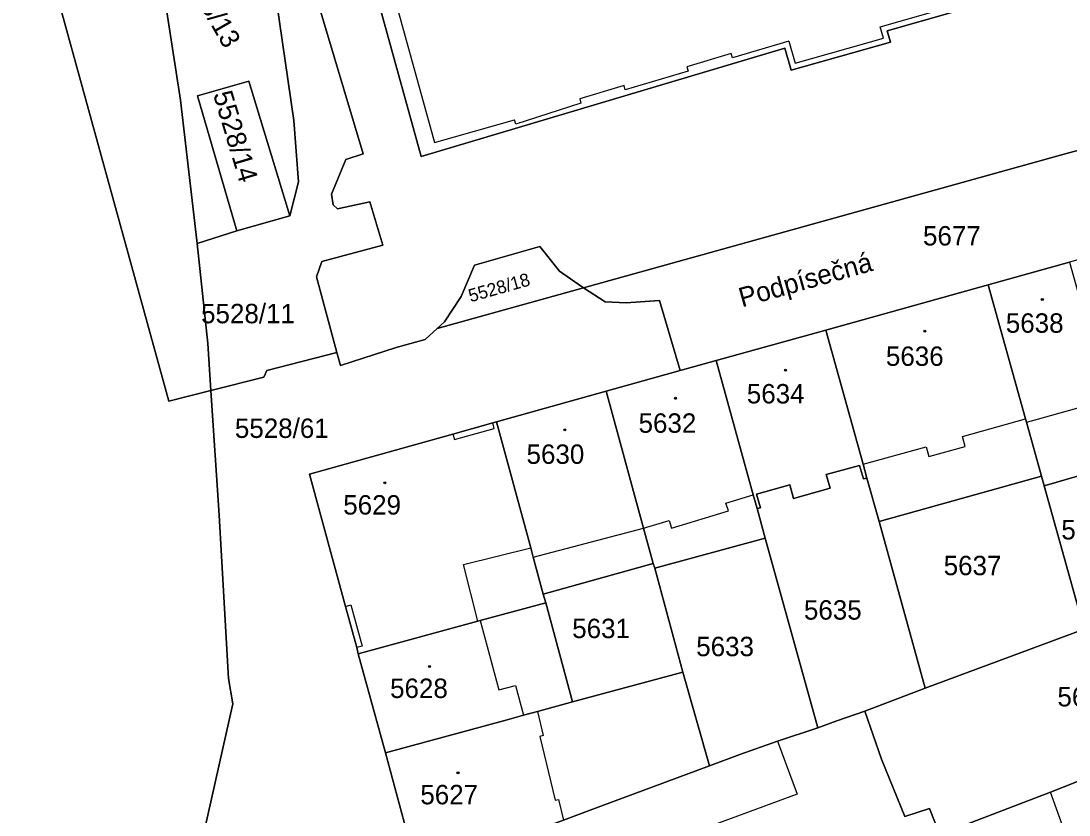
# Model space of a CAD drawing. Extents: x -596233 to -595156, y -1161235 to -1159375.
# Drawn here: x -595385.4 to -595293.6, y -1160744.8 to -1160675.3 of the extents above; entities that cross this region are included whole.
import ezdxf

# ---------------------------------------------------------------- set-up
doc = ezdxf.new("R2010")
doc.units = 0
for name, color, linetype in [('KN_CAR_KR', 7, 'Continuous'), ('KN_KULTURY', 7, 'Continuous'), ('KN_PARC_CIS_POZ', 7, 'Continuous'), ('KN_PARC_CIS_STAV', 7, 'Continuous'), ('KN_PARC_PLOCHA', 7, 'Continuous'), ('KN_ULICE', 7, 'Continuous'), ('parcely_l', 7, 'Continuous')]:
    doc.layers.add(name, color=color, linetype=linetype)

msp = doc.modelspace()

# ---------------------------------------------------------------- linework, layer by layer
at = {"layer": 'KN_CAR_KR'}
for points in [[(-595355.1, -1160664.63), (-595349.19, -1160685.95)], [(-595310.17, -1160675.83), (-595298.69, -1160672.55)], [(-595309.88, -1160676.84), (-595310.17, -1160675.83)], [(-595317.62, -1160679.02), (-595309.88, -1160676.84)], [(-595318.16, -1160677.09), (-595323.1, -1160678.56)], [(-595318.16, -1160677.09), (-595317.62, -1160679.02)], [(-595323.21, -1160678.18), (-595327.09, -1160679.33)], [(-595323.1, -1160678.56), (-595323.21, -1160678.18)], [(-595327.09, -1160679.33), (-595326.98, -1160679.72)], [(-595326.98, -1160679.72), (-595332.49, -1160681.36)], [(-595332.6, -1160680.98), (-595336.48, -1160682.13)], [(-595332.49, -1160681.36), (-595332.6, -1160680.98)], [(-595336.48, -1160682.13), (-595336.37, -1160682.52)], [(-595336.37, -1160682.52), (-595342.08, -1160684.37)], [(-595349.19, -1160685.95), (-595342.19, -1160683.99)], [(-595342.08, -1160684.37), (-595342.19, -1160683.99)], [(-595293.89, -1160709.48), (-595290.23, -1160708.46)], [(-595296.93, -1160710.33), (-595293.89, -1160709.48)], [(-595343.96, -1160710.99), (-595344.1, -1160710.51)], [(-595302.96, -1160711.71), (-595297.44, -1160710.17)], [(-595297.36, -1160710.45), (-595296.93, -1160710.33)], [(-595347.59, -1160711.49), (-595347.45, -1160711.97)], [(-595347.45, -1160711.97), (-595343.96, -1160710.99)], [(-595302.72, -1160712.58), (-595302.96, -1160711.71)], [(-595311.66, -1160714.14), (-595306.15, -1160712.6)], [(-595306.15, -1160712.6), (-595305.91, -1160713.47)], [(-595305.91, -1160713.47), (-595302.72, -1160712.58)], [(-595323.67, -1160717.55), (-595321.28, -1160716.82)], [(-595323.46, -1160718.22), (-595323.67, -1160717.55)], [(-595330.89, -1160719.74), (-595328.64, -1160719.06)], [(-595328.64, -1160719.06), (-595328.43, -1160719.73)], [(-595328.43, -1160719.73), (-595323.46, -1160718.22)], [(-595340.55, -1160722.26), (-595330.89, -1160719.74)], [(-595346.65, -1160722.91), (-595340.77, -1160721.44)], [(-595345.41, -1160727.88), (-595346.65, -1160722.91)], [(-595357, -1160726.58), (-595356.51, -1160726.44)], [(-595356.51, -1160726.44), (-595355.53, -1160730.06)], [(-595345.2, -1160727.82), (-595343.55, -1160733.9)], [(-595355.53, -1160730.06), (-595356.01, -1160730.19)], [(-595343.55, -1160733.9), (-595342.1, -1160733.51)], [(-595342.1, -1160733.51), (-595341.39, -1160736.11)], [(-595340.18, -1160735.78), (-595339.67, -1160737.89)], [(-595339.67, -1160737.89), (-595339.96, -1160737.96)], [(-595339.96, -1160737.96), (-595338.62, -1160743.55)], [(-595319.16, -1160738.39), (-595317.45, -1160743.03)], [(-595337.7, -1160764.88), (-595329.29, -1160760.53), (-595329.17, -1160760.75), (-595317.53, -1160755.98), (-595315.12, -1160755.17), (-595309.63, -1160752.99), (-595307.84, -1160757.66), (-595299.94, -1160754.34), (-595301.4, -1160750.24), (-595293.67, -1160747.22), (-595295.24, -1160742.85)], [(-595317.45, -1160743.03), (-595339.45, -1160751.14)], [(-595338.62, -1160743.55), (-595338.33, -1160743.48)], [(-595338.33, -1160743.48), (-595337.9, -1160745.29)]]:
    msp.add_lwpolyline(points, dxfattribs=at)
at = {"layer": 'KN_KULTURY'}
for centre, radius in [((-595295.97, -1160699.7), 0.09), ((-595295.97, -1160699.7), 0.0398), ((-595306.25, -1160702.48), 0.09), ((-595306.25, -1160702.48), 0.0398), ((-595318.46, -1160705.9), 0.09), ((-595318.46, -1160705.9), 0.0398), ((-595328.1, -1160708.36), 0.09), ((-595328.1, -1160708.36), 0.0398), ((-595337.79, -1160711.13), 0.09), ((-595337.79, -1160711.13), 0.0398), ((-595353.55, -1160715.77), 0.09), ((-595353.55, -1160715.77), 0.0398), ((-595349.64, -1160731.84), 0.09), ((-595349.64, -1160731.84), 0.0398), ((-595347.14, -1160741.16), 0.09), ((-595347.14, -1160741.16), 0.0398)]:
    msp.add_circle(centre, radius, dxfattribs=at)
at = {"layer": 'KN_PARC_PLOCHA'}
for points in [[(-595389.9, -1160609.22), (-595382.6, -1160626.94), (-595378.81, -1160642.42), (-595376.14, -1160655.01), (-595373.4, -1160669.6), (-595371.45, -1160682.25), (-595369.97, -1160694.81), (-595369.04, -1160703.55), (-595368.77, -1160707.68), (-595372.46, -1160708.61), (-595394.62, -1160628.27)], [(-595394.62, -1160628.27), (-595372.46, -1160708.61), (-595368.77, -1160707.68), (-595368.05, -1160718.59), (-595367.23, -1160732.88), (-595366.87, -1160735.11), (-595369.62, -1160747.47), (-595369.67, -1160753.79), (-595371.49, -1160754.84), (-595377.34, -1160797.37), (-595378.4, -1160805.3), (-595380.02, -1160815.3), (-595382.09, -1160832.91), (-595384.17, -1160848.1), (-595385.27, -1160855.8), (-595388.63, -1160877.73)], [(-595361.47, -1160666.82), (-595355.44, -1160686.95), (-595356.97, -1160687.45), (-595358.23, -1160690.5), (-595358.08, -1160691.43), (-595357.68, -1160691.78), (-595354.85, -1160691.16), (-595353.71, -1160694.96), (-595359.06, -1160696.37), (-595359.54, -1160697.72), (-595357.75, -1160704.34), (-595363.88, -1160705.94), (-595364.15, -1160706.52), (-595368.77, -1160707.68), (-595369.04, -1160703.55), (-595369.97, -1160694.81), (-595366.5, -1160693.69), (-595361.87, -1160692.37), (-595361.1, -1160689.42), (-595361.5, -1160684.05), (-595363.03, -1160673.6)], [(-595288.79, -1160685.58), (-595293.65, -1160686.86), (-595336.15, -1160698.68), (-595336.63, -1160698.37), (-595338.25, -1160697.22), (-595339.96, -1160695.06), (-595345.69, -1160696.71), (-595346.85, -1160699.45), (-595348.32, -1160701.66), (-595348.95, -1160702.25), (-595350.01, -1160703.22), (-595352.55, -1160703.91), (-595357.44, -1160705.48), (-595357.75, -1160704.34), (-595359.54, -1160697.72), (-595359.06, -1160696.37), (-595353.71, -1160694.96), (-595354.85, -1160691.16), (-595357.68, -1160691.78), (-595358.08, -1160691.43), (-595358.23, -1160690.5), (-595356.97, -1160687.45), (-595355.44, -1160686.95), (-595361.47, -1160666.82)], [(-595369.62, -1160747.47), (-595366.87, -1160735.11), (-595367.23, -1160732.88), (-595368.05, -1160718.59), (-595368.77, -1160707.68), (-595364.15, -1160706.52), (-595363.88, -1160705.94), (-595357.75, -1160704.34), (-595357.44, -1160705.48), (-595352.55, -1160703.91), (-595350.01, -1160703.22), (-595348.95, -1160702.25), (-595336.15, -1160698.68), (-595334.25, -1160699.9), (-595332.41, -1160699.99), (-595329.5, -1160699.8), (-595327.69, -1160705.94), (-595334.16, -1160707.74), (-595343.76, -1160710.42), (-595344.1, -1160710.51), (-595347.59, -1160711.49), (-595360.14, -1160714.99), (-595357, -1160726.58), (-595356.01, -1160730.19), (-595355.87, -1160730.72), (-595353.5, -1160739.4), (-595350.62, -1160750.02)], [(-595303.12, -1160745.85), (-595295.24, -1160742.85), (-595293.19, -1160742.03)]]:
    msp.add_lwpolyline(points, dxfattribs=at)
for points in [[(-595377.02, -1160645.18), (-595371.3, -1160669.12), (-595366.32, -1160668.1), (-595364.37, -1160667.69), (-595363.03, -1160673.6), (-595361.5, -1160684.05), (-595361.1, -1160689.42), (-595361.87, -1160692.37), (-595365.45, -1160680.6), (-595369.96, -1160681.87), (-595366.5, -1160693.69), (-595369.97, -1160694.81), (-595371.45, -1160682.25), (-595373.4, -1160669.6), (-595376.14, -1160655.01), (-595378.81, -1160642.42), (-595382.6, -1160626.94), (-595382.24, -1160623.13), (-595380.84, -1160619.79), (-595377.8, -1160633.52), (-595378.77, -1160635.53)], [(-595305.22, -1160647.2), (-595325.42, -1160653.14), (-595324.86, -1160655.06), (-595339.6, -1160659.55), (-595340.37, -1160656.99), (-595341.47, -1160657.32), (-595342.88, -1160653.54), (-595351.57, -1160656), (-595350.17, -1160662.36), (-595356.71, -1160664.25), (-595350.35, -1160687.2), (-595318.51, -1160677.71), (-595317.97, -1160679.64), (-595309.26, -1160677.19), (-595309.55, -1160676.18), (-595298.07, -1160672.9)], [(-595305.22, -1160647.2), (-595298.07, -1160672.9), (-595309.55, -1160676.18), (-595309.26, -1160677.19), (-595317.97, -1160679.64), (-595318.51, -1160677.71), (-595350.35, -1160687.2), (-595356.71, -1160664.25), (-595350.17, -1160662.36), (-595351.57, -1160656), (-595342.88, -1160653.54), (-595341.47, -1160657.32), (-595340.37, -1160656.99), (-595339.6, -1160659.55), (-595324.86, -1160655.06), (-595325.42, -1160653.14)], [(-595361.87, -1160692.37), (-595366.5, -1160693.69), (-595369.96, -1160681.87), (-595365.45, -1160680.6)], [(-595268.63, -1160689.46), (-595279.35, -1160692.45), (-595286.47, -1160694.44), (-595293.59, -1160696.43), (-595300.72, -1160698.42), (-595314.92, -1160702.38), (-595324.54, -1160705.06), (-595327.69, -1160705.94), (-595329.5, -1160699.8), (-595332.41, -1160699.99), (-595334.25, -1160699.9), (-595336.15, -1160698.68), (-595293.65, -1160686.86), (-595288.79, -1160685.58), (-595277.62, -1160682.64), (-595274.21, -1160685.24)], [(-595336.15, -1160698.68), (-595348.95, -1160702.25), (-595348.32, -1160701.66), (-595346.85, -1160699.45), (-595345.69, -1160696.71), (-595339.96, -1160695.06), (-595338.25, -1160697.22), (-595336.63, -1160698.37)], [(-595288.65, -1160713.95), (-595295.8, -1160716.03), (-595296.04, -1160715.18), (-595297.36, -1160710.45), (-595297.44, -1160710.17), (-595300.72, -1160698.42), (-595293.59, -1160696.43), (-595290.23, -1160708.46), (-595289.48, -1160711.15)], [(-595296.04, -1160715.18), (-595310.27, -1160719.15), (-595311.33, -1160715.34), (-595311.66, -1160714.14), (-595314.92, -1160702.38), (-595300.72, -1160698.42), (-595297.44, -1160710.17), (-595297.36, -1160710.45)], [(-595311.33, -1160715.34), (-595311.64, -1160715.42), (-595311.98, -1160714.23), (-595314.89, -1160715.04), (-595314.55, -1160716.24), (-595317.75, -1160717.13), (-595318.08, -1160715.93), (-595320.99, -1160716.74), (-595320.66, -1160717.94), (-595320.95, -1160718.02), (-595321.28, -1160716.82), (-595324.54, -1160705.06), (-595314.92, -1160702.38), (-595311.66, -1160714.14)], [(-595320.95, -1160718.02), (-595320.23, -1160720.61), (-595329.89, -1160723.23), (-595330.05, -1160722.83), (-595330.89, -1160719.74), (-595334.16, -1160707.74), (-595327.69, -1160705.94), (-595324.54, -1160705.06), (-595321.28, -1160716.82)], [(-595330.05, -1160722.83), (-595339.67, -1160725.5), (-595340.55, -1160722.26), (-595340.77, -1160721.44), (-595343.76, -1160710.42), (-595334.16, -1160707.74), (-595330.89, -1160719.74)], [(-595339.67, -1160725.5), (-595339.46, -1160726.26), (-595345.2, -1160727.82), (-595345.41, -1160727.88), (-595355.87, -1160730.72), (-595356.01, -1160730.19), (-595357, -1160726.58), (-595360.14, -1160714.99), (-595347.59, -1160711.49), (-595344.1, -1160710.51), (-595343.76, -1160710.42), (-595340.77, -1160721.44), (-595340.55, -1160722.26)], [(-595311.33, -1160715.34), (-595310.27, -1160719.15), (-595306.23, -1160733.75), (-595311.5, -1160735.75), (-595313.96, -1160736.6), (-595315.62, -1160737.21), (-595320.23, -1160720.61), (-595320.95, -1160718.02), (-595320.66, -1160717.94), (-595320.99, -1160716.74), (-595318.08, -1160715.93), (-595317.75, -1160717.13), (-595314.55, -1160716.24), (-595314.89, -1160715.04), (-595311.98, -1160714.23), (-595311.64, -1160715.42)], [(-595285.33, -1160726.04), (-595292.3, -1160728.58), (-595295.8, -1160716.03), (-595288.65, -1160713.95)], [(-595295.8, -1160716.03), (-595292.3, -1160728.58), (-595306.23, -1160733.75), (-595310.27, -1160719.15), (-595296.04, -1160715.18)], [(-595315.62, -1160737.21), (-595319.16, -1160738.39), (-595322.45, -1160739.55), (-595325.12, -1160740.54), (-595327.45, -1160732.33), (-595329.89, -1160723.23), (-595320.23, -1160720.61)], [(-595269.15, -1160726.73), (-595265.63, -1160729.52), (-595264.24, -1160730.48), (-595272.06, -1160733.59), (-595278.14, -1160736), (-595283.82, -1160738.26), (-595287.05, -1160739.54), (-595293.19, -1160742.03), (-595295.24, -1160742.85), (-595303.12, -1160745.85), (-595304.91, -1160746.64), (-595305.85, -1160744.29), (-595308.01, -1160744.98), (-595310.06, -1160739.95), (-595311.5, -1160735.75), (-595306.23, -1160733.75), (-595292.3, -1160728.58), (-595285.33, -1160726.04), (-595278.36, -1160723.5), (-595275.05, -1160722.25)], [(-595329.89, -1160723.23), (-595327.45, -1160732.33), (-595337.1, -1160734.95), (-595339.46, -1160726.26), (-595339.67, -1160725.5), (-595330.05, -1160722.83)], [(-595337.1, -1160734.95), (-595340.18, -1160735.78), (-595341.39, -1160736.11), (-595342.84, -1160736.51), (-595353.5, -1160739.4), (-595355.87, -1160730.72), (-595345.41, -1160727.88), (-595345.2, -1160727.82), (-595339.46, -1160726.26)], [(-595325.12, -1160740.54), (-595334.62, -1160744.07), (-595337.9, -1160745.29), (-595342.99, -1160747.17), (-595350.62, -1160750.02), (-595353.5, -1160739.4), (-595342.84, -1160736.51), (-595341.39, -1160736.11), (-595340.18, -1160735.78), (-595337.1, -1160734.95), (-595327.45, -1160732.33)], [(-595304.91, -1160746.64), (-595306.99, -1160747.46), (-595311.01, -1160749.06), (-595314.19, -1160750.32), (-595322.34, -1160753.66), (-595332.18, -1160757.67), (-595340.7, -1160761.57), (-595350.62, -1160750.02), (-595342.99, -1160747.17), (-595337.9, -1160745.29), (-595334.62, -1160744.07), (-595325.12, -1160740.54), (-595322.45, -1160739.55), (-595319.16, -1160738.39), (-595315.62, -1160737.21), (-595313.96, -1160736.6), (-595311.5, -1160735.75), (-595310.06, -1160739.95), (-595308.01, -1160744.98), (-595305.85, -1160744.29)]]:
    msp.add_lwpolyline(points, close=True, dxfattribs=at)
at = {"layer": 'parcely_l'}
for points in [[(-595463.86, -1160442.98), (-595427.75, -1160533.04), (-595416.28, -1160564.16), (-595409.37, -1160584.4), (-595399.34, -1160612.47), (-595394.62, -1160628.27), (-595372.46, -1160708.61), (-595368.77, -1160707.68)], [(-595366.55, -1160620.79), (-595367.16, -1160620.9), (-595374.22, -1160622.7), (-595374.59, -1160623.05), (-595374.78, -1160623.64), (-595361.47, -1160666.82), (-595355.44, -1160686.95), (-595356.97, -1160687.45), (-595358.23, -1160690.5), (-595358.08, -1160691.43), (-595357.68, -1160691.78), (-595354.85, -1160691.16), (-595353.71, -1160694.96), (-595359.06, -1160696.37), (-595359.54, -1160697.72), (-595357.75, -1160704.34)], [(-595382.6, -1160626.94), (-595378.81, -1160642.42), (-595376.14, -1160655.01), (-595373.4, -1160669.6), (-595371.45, -1160682.25), (-595369.97, -1160694.81)], [(-595305.22, -1160647.2), (-595298.07, -1160672.9), (-595309.55, -1160676.18), (-595309.26, -1160677.19), (-595317.97, -1160679.64), (-595318.51, -1160677.71), (-595350.35, -1160687.2), (-595356.71, -1160664.25), (-595350.17, -1160662.36), (-595351.57, -1160656), (-595342.88, -1160653.54), (-595341.47, -1160657.32), (-595340.37, -1160656.99), (-595339.6, -1160659.55), (-595324.86, -1160655.06), (-595325.42, -1160653.14), (-595305.22, -1160647.2)], [(-595361.87, -1160692.37), (-595361.1, -1160689.42), (-595361.5, -1160684.05), (-595363.03, -1160673.6), (-595364.37, -1160667.69), (-595366.32, -1160668.1)], [(-595366.5, -1160693.69), (-595369.96, -1160681.87), (-595365.45, -1160680.6), (-595361.87, -1160692.37)], [(-595336.15, -1160698.68), (-595293.65, -1160686.86), (-595288.79, -1160685.58), (-595277.62, -1160682.64)], [(-595366.5, -1160693.69), (-595361.87, -1160692.37)], [(-595369.97, -1160694.81), (-595366.5, -1160693.69)], [(-595368.77, -1160707.68), (-595369.04, -1160703.55), (-595369.97, -1160694.81)], [(-595348.95, -1160702.25), (-595348.32, -1160701.66), (-595346.85, -1160699.45), (-595345.69, -1160696.71), (-595339.96, -1160695.06), (-595338.25, -1160697.22), (-595336.63, -1160698.37), (-595336.15, -1160698.68)], [(-595293.59, -1160696.43), (-595300.72, -1160698.42)], [(-595336.15, -1160698.68), (-595348.95, -1160702.25)], [(-595327.69, -1160705.94), (-595329.5, -1160699.8), (-595332.41, -1160699.99), (-595334.25, -1160699.9), (-595336.15, -1160698.68)], [(-595300.72, -1160698.42), (-595314.92, -1160702.38)], [(-595300.72, -1160698.42), (-595297.44, -1160710.17), (-595297.36, -1160710.45), (-595296.04, -1160715.18)], [(-595357.75, -1160704.34), (-595357.44, -1160705.48), (-595352.55, -1160703.91), (-595350.01, -1160703.22), (-595348.95, -1160702.25)], [(-595324.54, -1160705.06), (-595314.92, -1160702.38)], [(-595314.92, -1160702.38), (-595311.66, -1160714.14), (-595311.33, -1160715.34)], [(-595357.75, -1160704.34), (-595363.88, -1160705.94), (-595364.15, -1160706.52), (-595368.77, -1160707.68)], [(-595327.69, -1160705.94), (-595324.54, -1160705.06)], [(-595324.54, -1160705.06), (-595321.28, -1160716.82), (-595320.95, -1160718.02)], [(-595334.16, -1160707.74), (-595327.69, -1160705.94)], [(-595368.77, -1160707.68), (-595368.05, -1160718.59), (-595367.23, -1160732.88), (-595366.87, -1160735.11), (-595369.62, -1160747.47)], [(-595343.76, -1160710.42), (-595334.16, -1160707.74)], [(-595330.05, -1160722.83), (-595330.89, -1160719.74), (-595334.16, -1160707.74)], [(-595343.76, -1160710.42), (-595344.1, -1160710.51), (-595347.59, -1160711.49), (-595360.14, -1160714.99), (-595357, -1160726.58), (-595356.01, -1160730.19), (-595355.87, -1160730.72)], [(-595339.67, -1160725.5), (-595340.55, -1160722.26), (-595340.77, -1160721.44), (-595343.76, -1160710.42)], [(-595311.33, -1160715.34), (-595311.64, -1160715.42), (-595311.98, -1160714.23), (-595314.89, -1160715.04), (-595314.55, -1160716.24), (-595317.75, -1160717.13), (-595318.08, -1160715.93), (-595320.99, -1160716.74), (-595320.66, -1160717.94), (-595320.95, -1160718.02)], [(-595295.8, -1160716.03), (-595288.65, -1160713.95)], [(-595311.33, -1160715.34), (-595310.27, -1160719.15)], [(-595310.27, -1160719.15), (-595296.04, -1160715.18)], [(-595296.04, -1160715.18), (-595295.8, -1160716.03)], [(-595295.8, -1160716.03), (-595292.3, -1160728.58)], [(-595320.95, -1160718.02), (-595320.23, -1160720.61)], [(-595306.23, -1160733.75), (-595310.27, -1160719.15)], [(-595329.89, -1160723.23), (-595320.23, -1160720.61)], [(-595320.23, -1160720.61), (-595315.62, -1160737.21)], [(-595330.05, -1160722.83), (-595339.67, -1160725.5)], [(-595329.89, -1160723.23), (-595330.05, -1160722.83)], [(-595327.45, -1160732.33), (-595329.89, -1160723.23)], [(-595355.87, -1160730.72), (-595345.41, -1160727.88), (-595345.2, -1160727.82), (-595339.46, -1160726.26)], [(-595339.46, -1160726.26), (-595339.67, -1160725.5)], [(-595339.46, -1160726.26), (-595337.1, -1160734.95)], [(-595292.3, -1160728.58), (-595306.23, -1160733.75)], [(-595353.5, -1160739.4), (-595355.87, -1160730.72)], [(-595337.1, -1160734.95), (-595327.45, -1160732.33)], [(-595327.45, -1160732.33), (-595325.12, -1160740.54)], [(-595306.23, -1160733.75), (-595311.5, -1160735.75)], [(-595353.5, -1160739.4), (-595342.84, -1160736.51), (-595341.39, -1160736.11), (-595340.18, -1160735.78), (-595337.1, -1160734.95)], [(-595315.62, -1160737.21), (-595313.96, -1160736.6), (-595311.5, -1160735.75)], [(-595311.5, -1160735.75), (-595310.06, -1160739.95), (-595308.01, -1160744.98), (-595305.85, -1160744.29), (-595304.91, -1160746.64)], [(-595315.62, -1160737.21), (-595319.16, -1160738.39), (-595322.45, -1160739.55), (-595325.12, -1160740.54)], [(-595304.91, -1160746.64), (-595303.12, -1160745.85), (-595295.24, -1160742.85), (-595293.19, -1160742.03), (-595287.05, -1160739.54), (-595283.82, -1160738.26)], [(-595350.62, -1160750.02), (-595353.5, -1160739.4)], [(-595325.12, -1160740.54), (-595334.62, -1160744.07), (-595337.9, -1160745.29), (-595342.99, -1160747.17), (-595350.62, -1160750.02)]]:
    msp.add_lwpolyline(points, dxfattribs=at)

# ---------------------------------------------------------------- texts
at = {"layer": 'KN_PARC_CIS_POZ'}
for s, height, rotation, p in [('5528/13', 1.7, 299.715499, (-595371.6389, -1160670.6986)), ('5528/14', 1.7, 286.631912, (-595368.6019, -1160681.7205)), ('5528/18', 1.14, 15.883854, (-595346.0349, -1160699.96))]:
    msp.add_text(s, height=height, rotation=rotation, dxfattribs=at).set_placement(p)
for s, p in [('5677', (-595306.4166, -1160694.98)), ('5528/11', (-595369.6366, -1160701.79)), ('5528/61', (-595366.6766, -1160711.83)), ('5639', (-595294.3066, -1160720.72)), ('5637', (-595304.6066, -1160723.85)), ('5635', (-595316.8466, -1160727.74)), ('5631', (-595337.1366, -1160729.36)), ('5633', (-595326.2766, -1160730.94)), ('5626', (-595294.6466, -1160735.34))]:
    msp.add_text(s, height=1.7, dxfattribs=at).set_placement(p)
at = {"layer": 'KN_PARC_CIS_STAV'}
for s, p in [('5638', (-595299.1666, -1160702.62)), ('5636', (-595309.6666, -1160705.52)), ('5634', (-595321.8466, -1160708.81)), ('5632', (-595331.3266, -1160711.38)), ('5630', (-595341.1366, -1160714.1)), ('5629', (-595357.1866, -1160718.54)), ('5628', (-595353.0866, -1160734.6)), ('5627', (-595350.4366, -1160743.91))]:
    msp.add_text(s, height=1.7, dxfattribs=at).set_placement(p)
at = {"layer": 'KN_ULICE'}
msp.add_text('Podpísečná', height=1.7, rotation=15.622254, dxfattribs=at).set_placement((-595322.273, -1160700.4027))

doc.saveas('drawing.dxf')
